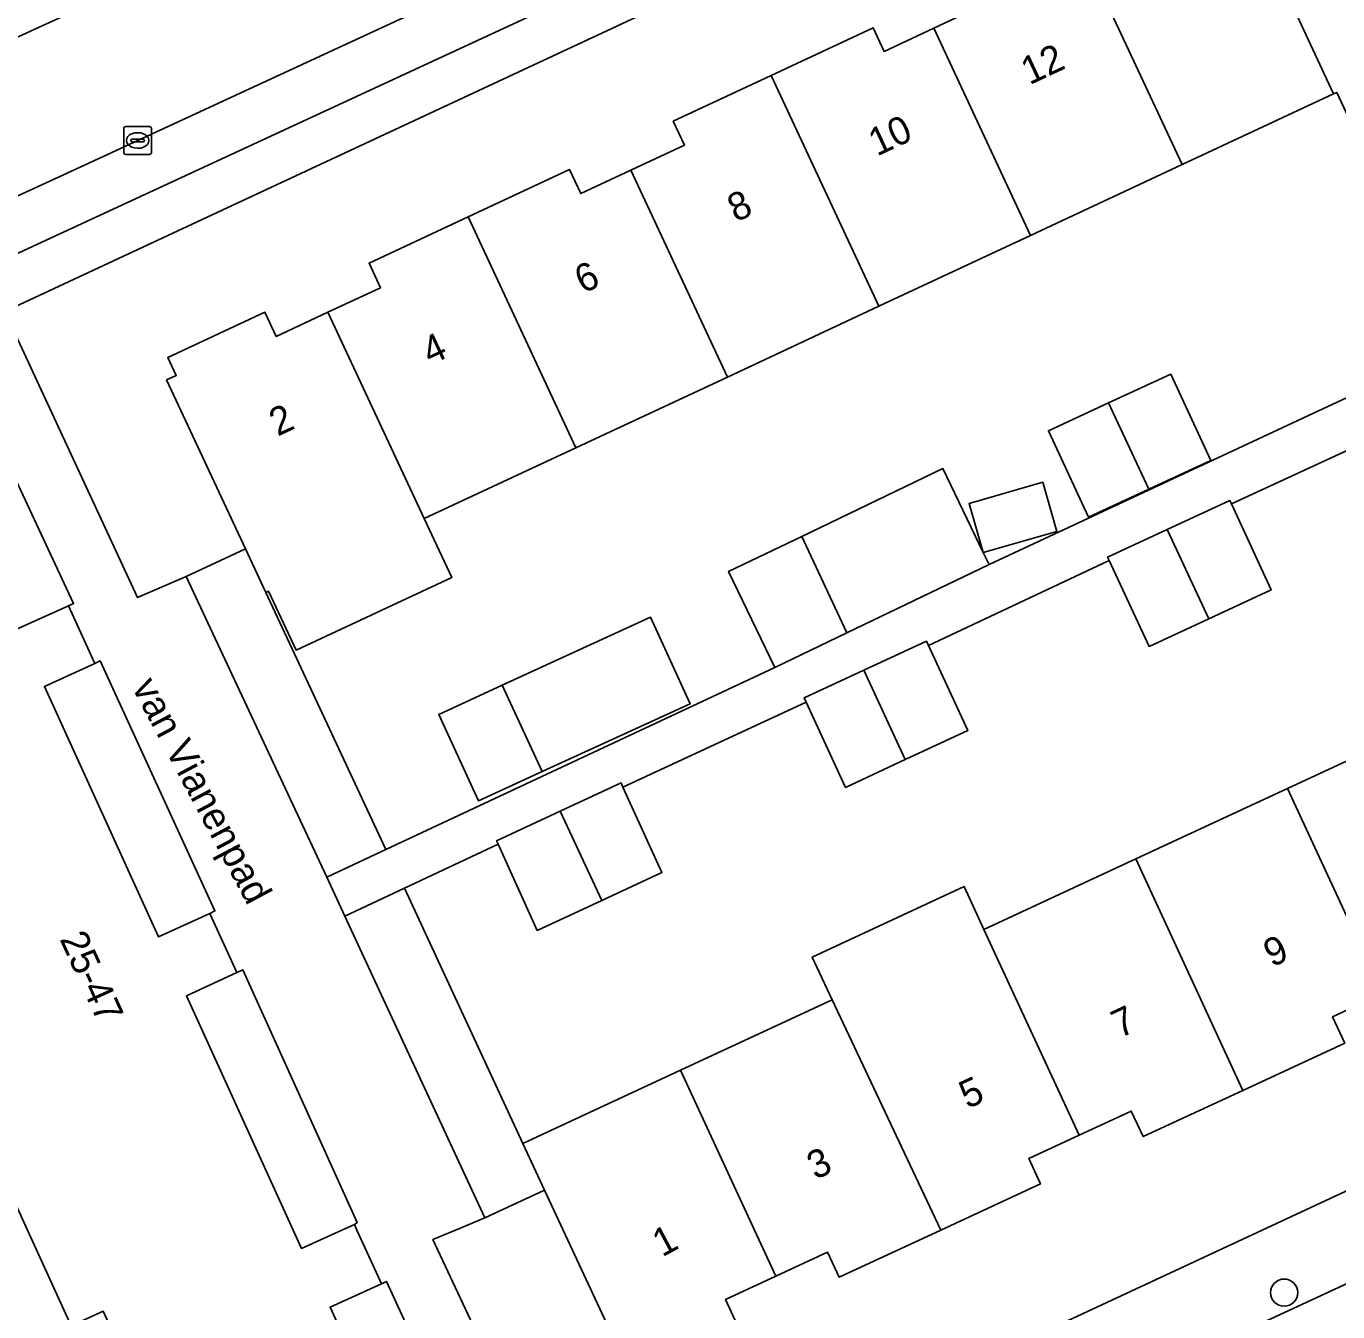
# Model space of a CAD drawing. Extents: x 160030 to 160839, y 385325 to 386450.
# Drawn here: x 160534.81 to 160581.85, y 385997.07 to 386043.18 of the extents above; entities that cross this region are included whole.
import ezdxf

# ---------------------------------------------------------------- set-up
doc = ezdxf.new("R2010")
doc.units = 0
for name, color, linetype in [('IMGEO_Boom', 7, 'Continuous'), ('IMGEO_Erf', 7, 'Continuous'), ('IMGEO_Groenvoorziening', 7, 'Continuous'), ('IMGEO_Kolk', 7, 'Continuous'), ('IMGEO_Openbare_ruimte_label', 7, 'Continuous'), ('IMGEO_Pand', 7, 'Continuous'), ('IMGEO_Pand_nummerreeks', 7, 'Continuous'), ('IMGEO_Parkeervlak_open', 7, 'Continuous'), ('IMGEO_Rijbaan_lokaal_open', 7, 'Continuous'), ('IMGEO_Voetpad_open', 7, 'Continuous')]:
    doc.layers.add(name, color=color, linetype=linetype)

msp = doc.modelspace()

# ---------------------------------------------------------------- linework, layer by layer
at = {"layer": 'IMGEO_Boom'}
msp.add_circle((160579.925, 385997.757), 0.489, dxfattribs=at)
at = {"layer": 'IMGEO_Erf'}
for points in [[(160603.606, 386065.395), (160534.041, 386032.952), (160538.801, 386022.685), (160540.549, 386023.444), (160542.672, 386024.436), (160539.843, 386030.492), (160540.189, 386030.653), (160539.886, 386031.303), (160543.367, 386032.929), (160543.776, 386032.053), (160545.631, 386032.919), (160547.516, 386033.8), (160547.105, 386034.679), (160550.657, 386036.338), (160554.297, 386038.038), (160554.7, 386037.176), (160556.494, 386038.014), (160558.417, 386038.912), (160558.016, 386039.769), (160561.531, 386041.41), (160565.186, 386043.117), (160565.578, 386042.278), (160567.359, 386043.11), (160569.254, 386043.995)], [(160582.911, 386038.451), (160581.811, 386040.806), (160581.699, 386040.754), (160576.264, 386038.216), (160570.827, 386035.676), (160565.391, 386033.137), (160559.955, 386030.598), (160554.518, 386028.058), (160549.083, 386025.52), (160550.07, 386023.405), (160544.488, 386020.801), (160543.502, 386022.913), (160543.405, 386022.868), (160547.712, 386013.648), (160561.656, 386020.179), (160560.002, 386023.623), (160562.623, 386024.881), (160567.688, 386027.313), (160569.133, 386024.302), (160569.341, 386023.869), (160583.796, 386030.615)], [(160538.462, 385995.13), (160537.57, 385997.087), (160536.416, 385996.561), (160534.849, 386000), (160533.113, 386003.809), (160534.233, 386004.319), (160532.414, 386008.313), (160531.192, 386007.756), (160527.922, 386014.931), (160529.084, 386015.461), (160527.303, 386019.369), (160526.156, 386018.846), (160524.478, 386022.53), (160532.327, 386026.107), (160534.414, 386021.526), (160536.321, 386022.396), (160536.506, 386022.469), (160532.033, 386032.038), (160521.81, 386027.226)], [(160584.537, 386029.056), (160578.035, 386026.047), (160579.464, 386022.969), (160577.219, 386021.927), (160575.079, 386020.933), (160573.648, 386024.015), (160567.164, 386020.966), (160568.58, 386017.916), (160566.336, 386016.874), (160564.195, 386015.88), (160562.777, 386018.933), (160556.209, 386015.891), (160557.605, 386012.821), (160555.451, 386011.821), (160553.14, 386010.748), (160551.736, 386013.84), (160548.38, 386012.261), (160552.625, 386003.11), (160558.274, 386005.732), (160563.715, 386008.258), (160562.992, 386009.792), (160568.445, 386012.324), (160569.158, 386010.785), (160574.6, 386013.311), (160580.042, 386015.838), (160585.485, 386018.364)], [(160556.204, 385995.401), (160554.068, 386000), (160553.403, 386001.433), (160551.255, 386000.446), (160550.201, 386000), (160549.393, 385999.658), (160554.595, 385988.568), (160579.142, 386000), (160624.237, 386021.001)], [(160583.451, 386008.485), (160581.659, 386007.653), (160582.098, 386006.707), (160578.448, 386005.013), (160574.87, 386003.352), (160574.443, 386004.272), (160572.578, 386003.407), (160570.763, 386002.564), (160571.183, 386001.659), (160567.609, 386000), (160563.968, 385998.31), (160563.551, 385999.208), (160561.697, 385998.348), (160559.887, 385997.508), (160560.31, 385996.598)], [(160552.598, 385987.585), (160547.726, 385998.161), (160547.549, 385998.075), (160545.709, 385997.237), (160547.816, 385992.615)]]:
    msp.add_lwpolyline(points, dxfattribs=at)
for points in [[(160577.296, 386027.609), (160575.072, 386026.577), (160572.907, 386025.572), (160571.47, 386028.668), (160573.629, 386029.67), (160575.859, 386030.705)], [(160569.133, 386024.302), (160568.626, 386026.06), (160571.267, 386026.821), (160571.774, 386025.063)], [(160558.623, 386018.879), (160553.316, 386016.445), (160551.025, 386015.395), (160549.602, 386018.499), (160551.873, 386019.54), (160557.2, 386021.982)]]:
    msp.add_lwpolyline(points, close=True, dxfattribs=at)
at = {"layer": 'IMGEO_Groenvoorziening'}
for points in [[(160541.396, 386011.361), (160541.576, 386011.449), (160537.46, 386020.421), (160537.266, 386020.322), (160535.461, 386019.5), (160539.553, 386010.521)], [(160546.578, 386000.204), (160546.675, 386000.272), (160542.581, 386009.33), (160542.366, 386009.234), (160540.554, 386008.408), (160544.386, 386000), (160544.686, 385999.342), (160546.13, 386000)]]:
    msp.add_lwpolyline(points, close=True, dxfattribs=at)
at = {"layer": 'IMGEO_Kolk'}
for p, q in [((160538.304, 386038.656), (160538.304, 386039.508)), ((160538.379, 386039.582), (160539.231, 386039.582)), ((160538.792, 386039.362), (160538.817, 386039.362)), ((160539.305, 386039.508), (160539.305, 386038.656)), ((160538.563, 386039.076), (160538.563, 386039.088)), ((160539.001, 386039.039), (160538.603, 386039.039)), ((160538.606, 386039.125), (160539.004, 386039.125)), ((160539.047, 386039.088), (160539.047, 386039.076)), ((160539.231, 386038.582), (160538.379, 386038.582)), ((160538.815, 386038.802), (160538.79, 386038.802))]:
    msp.add_line(p, q, dxfattribs=at)
for points in [[(160538.304, 386038.656), (160538.304, 386039.508)], [(160538.379, 386039.582), (160539.231, 386039.582)], [(160539.305, 386039.508), (160539.305, 386038.656)], [(160539.231, 386038.582), (160538.379, 386038.582)]]:
    msp.add_lwpolyline(points, dxfattribs=at)
for centre, radius, start, end in [((160538.381, 386039.506), 0.0765, 91.552, 178.448), ((160538.381, 386039.506), 0.0765, 91.552, 178.448), ((160539.229, 386039.506), 0.0765, 1.552, 88.448), ((160539.229, 386039.506), 0.0765, 1.552, 88.448), ((160538.603, 386039.085), 0.0403, 85.8775, 175.7526), ((160538.6, 386039.075), 0.0366, 178.938, 274.7102), ((160539.004, 386039.082), 0.043, 264.8664, 352.4533), ((160539.008, 386039.087), 0.0386, 1.7309, 96.639), ((160538.381, 386038.658), 0.0765, 181.552, 268.448), ((160538.381, 386038.658), 0.0765, 181.552, 268.448), ((160539.229, 386038.658), 0.0765, 271.552, 358.448), ((160539.229, 386038.658), 0.0765, 271.552, 358.448)]:
    msp.add_arc(centre, radius, start, end, dxfattribs=at)
for centre, major_axis, ratio, start_param, end_param in [((160538.791, 386039.082), (-0.387, 0.002), 0.722429, 4.712389, 7.853982), ((160538.816, 386039.082), (-0.39, 0.002), 0.717154, 1.570796, 4.712389)]:
    msp.add_ellipse(centre, major_axis=major_axis, ratio=ratio, start_param=start_param, end_param=end_param, dxfattribs=at)
at = {"layer": 'IMGEO_Pand'}
for points in [[(160583.298, 386051.52), (160579.786, 386049.88), (160580.161, 386049.079), (160578.236, 386048.18), (160581.699, 386040.754), (160581.811, 386040.806), (160582.911, 386038.451), (160588.235, 386040.939), (160587.136, 386043.294)], [(160576.264, 386038.216), (160581.699, 386040.754), (160578.236, 386048.18), (160576.447, 386047.344), (160576.063, 386048.166), (160572.417, 386046.463)], [(160572.417, 386046.463), (160568.875, 386044.809), (160569.254, 386043.995), (160567.359, 386043.11), (160570.827, 386035.676), (160576.264, 386038.216)], [(160565.391, 386033.137), (160570.827, 386035.676), (160567.359, 386043.11), (160565.578, 386042.278), (160565.186, 386043.117), (160561.531, 386041.41)], [(160559.955, 386030.598), (160565.391, 386033.137), (160561.531, 386041.41), (160558.016, 386039.769), (160558.417, 386038.912), (160556.494, 386038.014)], [(160556.494, 386038.014), (160554.7, 386037.176), (160554.297, 386038.038), (160550.657, 386036.338), (160554.518, 386028.058), (160559.955, 386030.598)], [(160549.083, 386025.52), (160554.518, 386028.058), (160550.657, 386036.338), (160547.105, 386034.679), (160547.516, 386033.8), (160545.631, 386032.919)], [(160545.631, 386032.919), (160543.776, 386032.053), (160543.367, 386032.929), (160539.886, 386031.303), (160540.189, 386030.653), (160539.843, 386030.492), (160542.672, 386024.436), (160543.405, 386022.868), (160543.502, 386022.913), (160544.488, 386020.801), (160550.07, 386023.405), (160549.083, 386025.52)], [(160573.629, 386029.67), (160575.072, 386026.577), (160577.296, 386027.609), (160575.859, 386030.705)], [(160573.629, 386029.67), (160571.47, 386028.668), (160572.907, 386025.572), (160575.072, 386026.577)], [(160567.688, 386027.313), (160562.623, 386024.881), (160564.239, 386021.419), (160569.341, 386023.869), (160569.133, 386024.302)], [(160568.626, 386026.06), (160569.133, 386024.302), (160571.774, 386025.063), (160571.267, 386026.821)], [(160578.035, 386026.047), (160577.976, 386026.174), (160575.732, 386025.133), (160577.219, 386021.927), (160579.464, 386022.969)], [(160560.002, 386023.623), (160561.656, 386020.179), (160564.239, 386021.419), (160562.623, 386024.881)], [(160575.732, 386025.133), (160573.59, 386024.139), (160573.648, 386024.015), (160575.079, 386020.933), (160577.219, 386021.927)], [(160543.405, 386022.868), (160542.672, 386024.436), (160540.549, 386023.444), (160545.588, 386012.657), (160547.712, 386013.648)], [(160551.873, 386019.54), (160553.316, 386016.445), (160558.623, 386018.879), (160557.2, 386021.982)], [(160567.164, 386020.966), (160567.092, 386021.122), (160564.849, 386020.081), (160566.336, 386016.874), (160568.58, 386017.916)], [(160564.849, 386020.081), (160562.706, 386019.087), (160562.777, 386018.933), (160564.195, 386015.88), (160566.336, 386016.874)], [(160551.873, 386019.54), (160549.602, 386018.499), (160551.025, 386015.395), (160553.316, 386016.445)], [(160585.485, 386018.364), (160580.042, 386015.838), (160583.451, 386008.485), (160585.38, 386009.38), (160585.799, 386008.478), (160589.313, 386010.109)], [(160556.209, 386015.891), (160556.141, 386016.04), (160553.964, 386015.029), (160555.451, 386011.821), (160557.605, 386012.821)], [(160580.042, 386015.838), (160574.6, 386013.311), (160578.448, 386005.013), (160582.098, 386006.707), (160581.659, 386007.653), (160583.451, 386008.485)], [(160553.964, 386015.029), (160551.678, 386013.968), (160551.736, 386013.84), (160553.14, 386010.748), (160555.451, 386011.821)], [(160572.578, 386003.407), (160574.443, 386004.272), (160574.87, 386003.352), (160578.448, 386005.013), (160574.6, 386013.311), (160569.158, 386010.785)], [(160548.38, 386012.261), (160546.233, 386011.265), (160551.255, 386000.446), (160553.403, 386001.433), (160552.625, 386003.11)], [(160569.158, 386010.785), (160568.445, 386012.324), (160562.992, 386009.792), (160563.715, 386008.258), (160567.609, 386000), (160571.183, 386001.659), (160570.763, 386002.564), (160572.578, 386003.407)], [(160563.715, 386008.258), (160558.274, 386005.732), (160560.931, 386000), (160561.697, 385998.348), (160563.551, 385999.208), (160563.968, 385998.31), (160567.609, 386000)], [(160560.931, 386000), (160558.274, 386005.732), (160552.625, 386003.11), (160553.403, 386001.433), (160554.068, 386000), (160556.204, 385995.401), (160556.534, 385995.554), (160556.804, 385994.971), (160560.31, 385996.598), (160559.887, 385997.508), (160561.697, 385998.348)]]:
    msp.add_lwpolyline(points, close=True, dxfattribs=at)
for points in [[(160547.816, 385992.615), (160545.709, 385997.237), (160547.549, 385998.075), (160547.095, 385999.071), (160546.671, 386000), (160546.578, 386000.204), (160546.13, 386000), (160544.686, 385999.342), (160544.386, 386000), (160540.554, 386008.408), (160542.366, 386009.234), (160541.396, 386011.361), (160539.553, 386010.521), (160535.461, 386019.5), (160537.266, 386020.322), (160536.321, 386022.396), (160534.414, 386021.526)], [(160533.113, 386003.809), (160534.849, 386000), (160536.416, 385996.561), (160537.57, 385997.087), (160538.462, 385995.13)]]:
    msp.add_lwpolyline(points, dxfattribs=at)
at = {"layer": 'IMGEO_Parkeervlak_open'}
for points in [[(160602.761, 386068.931), (160586.772, 386061.38), (160562.182, 386049.896), (160535.971, 386037.772), (160523.958, 386032.271)], [(160527.36, 386031.657), (160527.529, 386031.738), (160532.44, 386034.081), (160547.948, 386041.255), (160565.431, 386049.369), (160593.459, 386062.428), (160600.998, 386065.915)]]:
    msp.add_lwpolyline(points, dxfattribs=at)
at = {"layer": 'IMGEO_Rijbaan_lokaal_open'}
for points in [[(160610.476, 386077.999), (160609.628, 386077.531), (160586.824, 386067.018), (160562.72, 386055.758), (160554.883, 386052.12), (160533.543, 386042.353), (160518.937, 386035.493), (160520.989, 386030.896), (160523.958, 386032.271), (160535.971, 386037.772), (160562.182, 386049.896), (160586.772, 386061.38)], [(160624.244, 386017.657), (160599.049, 386005.909), (160586.308, 386000), (160573.702, 385994.154), (160548.712, 385982.457), (160544.858, 385980.725), (160542.961, 385979.827), (160545.098, 385975.358), (160547.013, 385976.247), (160548.053, 385976.73), (160549.886, 385977.576), (160575.628, 385989.44), (160598.232, 386000)]]:
    msp.add_lwpolyline(points, dxfattribs=at)
at = {"layer": 'IMGEO_Voetpad_open'}
for points in [[(160610.179, 386086.996), (160608.758, 386086.268), (160611.054, 386081.451), (160529.286, 386043.518), (160527.299, 386042.554), (160516.711, 386037.672), (160518.937, 386035.493), (160533.543, 386042.353), (160554.883, 386052.12), (160562.72, 386055.758), (160586.824, 386067.018)], [(160523.958, 386032.271), (160520.989, 386030.896), (160521.81, 386027.226), (160532.033, 386032.038), (160534.041, 386032.952), (160603.606, 386065.395), (160610.854, 386068.775)], [(160600.998, 386065.915), (160593.459, 386062.428), (160565.431, 386049.369), (160547.948, 386041.255), (160532.44, 386034.081), (160527.529, 386031.738), (160527.36, 386031.657)], [(160554.595, 385988.568), (160549.393, 385999.658), (160550.201, 386000), (160551.255, 386000.446), (160546.233, 386011.265), (160545.588, 386012.657), (160540.549, 386023.444), (160538.801, 386022.685), (160534.041, 386032.952)], [(160532.033, 386032.038), (160536.506, 386022.469), (160536.321, 386022.396), (160537.266, 386020.322), (160537.46, 386020.421), (160541.576, 386011.449), (160541.396, 386011.361), (160542.366, 386009.234), (160542.581, 386009.33), (160546.675, 386000.272), (160546.578, 386000.204), (160546.671, 386000), (160547.095, 385999.071), (160547.549, 385998.075), (160547.726, 385998.161), (160552.598, 385987.585)], [(160583.796, 386030.615), (160569.341, 386023.869), (160564.239, 386021.419), (160561.656, 386020.179), (160547.712, 386013.648), (160545.588, 386012.657), (160546.233, 386011.265), (160548.38, 386012.261), (160551.736, 386013.84), (160551.678, 386013.968), (160553.964, 386015.029), (160556.141, 386016.04), (160556.209, 386015.891), (160562.777, 386018.933), (160562.706, 386019.087), (160564.849, 386020.081), (160567.092, 386021.122), (160567.164, 386020.966), (160573.648, 386024.015), (160573.59, 386024.139), (160575.732, 386025.133), (160577.976, 386026.174), (160578.035, 386026.047), (160584.537, 386029.056)], [(160625.821, 386019.005), (160624.023, 386026.274), (160622.154, 386025.452), (160624.237, 386021.001), (160579.142, 386000), (160554.595, 385988.568), (160552.598, 385987.585), (160542.473, 385982.975), (160542.961, 385979.827), (160544.858, 385980.725), (160548.712, 385982.457), (160573.702, 385994.154), (160586.308, 386000), (160599.049, 386005.909)]]:
    msp.add_lwpolyline(points, dxfattribs=at)

# ---------------------------------------------------------------- texts
at = {"layer": 'IMGEO_Openbare_ruimte_label'}
msp.add_text('van Vianenpad', height=1, rotation=297.9747, dxfattribs=at).set_placement((160538.582, 386019.482))
at = {"layer": 'IMGEO_Pand_nummerreeks'}
for s, rotation, p in [('12', 25.0496, (160570.79, 386041.059)), ('10', 25.0496, (160565.319, 386038.501)), ('8', 25.0496, (160560.26, 386036.137)), ('6', 25.0496, (160554.779, 386033.576)), ('4', 25.0496, (160549.303, 386031.016)), ('2', 25.0497, (160543.825, 386028.456)), ('2', 25.0497, (160543.825, 386028.456)), ('25-47', 294.6607, (160535.996, 386010.44)), ('9', 24.9528, (160579.487, 386009.413)), ('7', 24.9528, (160574.028, 386006.873)), ('5', 24.9523, (160568.569, 386004.333)), ('3', 24.9528, (160563.111, 386001.793)), ('1', 28.2124, (160557.617, 385999.019)), ('1', 28.2124, (160557.617, 385999.019))]:
    msp.add_text(s, height=1, rotation=rotation, dxfattribs=at).set_placement(p)

doc.saveas('drawing.dxf')
